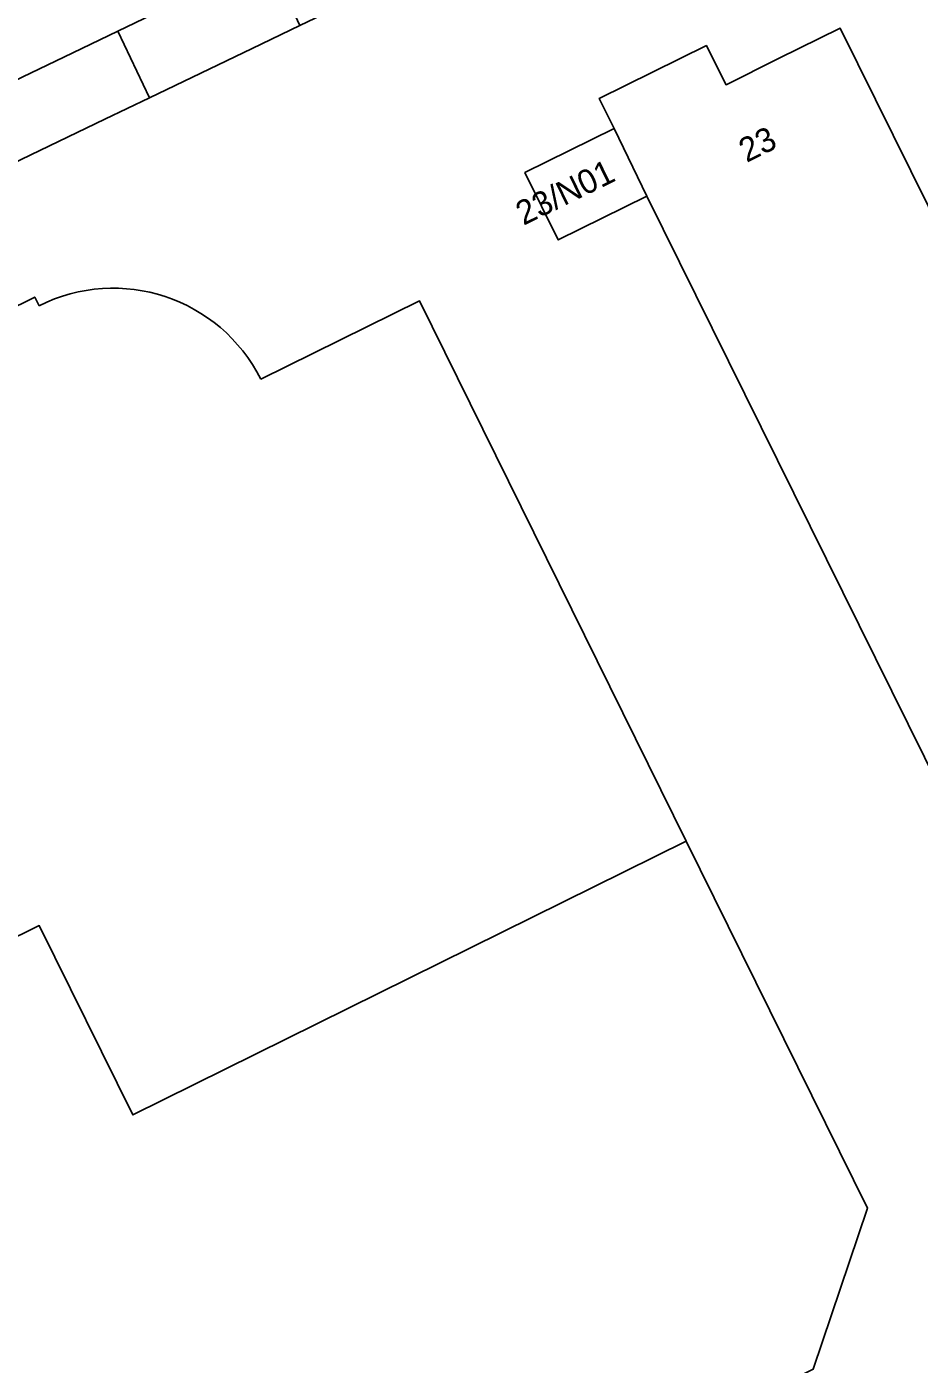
# Model space of a CAD drawing. Extents: x 157692 to 159674, y 381452 to 383291.
# Drawn here: x 158037.4 to 158074.3, y 381590.1 to 381645.5 of the extents above; entities that cross this region are included whole.
import ezdxf

# ---------------------------------------------------------------- set-up
doc = ezdxf.new("R2010")
doc.units = 0
for name, color, linetype in [('IMGEO_Erf', 7, 'Continuous'), ('IMGEO_Pand', 7, 'Continuous'), ('IMGEO_Pand_nummerreeks', 7, 'Continuous'), ('IMGEO_Rijbaan_lokaal_gesloten', 7, 'Continuous'), ('IMGEO_Voetpad_open', 7, 'Continuous')]:
    doc.layers.add(name, color=color, linetype=linetype)

msp = doc.modelspace()

# ---------------------------------------------------------------- linework, layer by layer
at = {"layer": 'IMGEO_Erf'}
for points in [[(158137.271, 381671.678), (158129.914, 381668.401), (158128.877, 381667.939), (158123.046, 381679.741), (158122.425, 381680.998), (158119.708, 381679.687), (158113.537, 381676.714), (158077.956, 381659.612), (158067.113, 381654.391), (158048.673, 381645.551), (158046.691, 381644.601), (158042.438, 381642.559), (158040.595, 381641.674), (158025.192, 381634.25)], [(158064.672, 381611.766), (158072.18, 381596.56), (158069.93, 381589.9), (158051.49, 381580.76), (158047.667, 381588.475), (158036.468, 381582.877), (158029.955, 381596.02), (158031.319, 381597.702), (158028.607, 381603.083), (158026.871, 381602.244), (158026.64, 381602.71), (158028.252, 381603.508), (158025.855, 381608.353), (158027.466, 381609.152), (158025.068, 381613.997), (158026.68, 381614.795), (158024.283, 381619.64), (158025.895, 381620.438), (158023.502, 381625.274), (158028.337, 381627.668), (158027.54, 381629.28), (158037.689, 381634.301), (158037.867, 381633.943)], [(158047.051, 381630.9), (158053.62, 381634.15), (158064.672, 381611.766)]]:
    msp.add_lwpolyline(points, dxfattribs=at)
msp.add_lwpolyline([(158076.908, 381633.619), (158080.252, 381635.256), (158087.757, 381620.074), (158093.613, 381608.228), (158090.027, 381606.455), (158091.225, 381603.969), (158082.691, 381599.75), (158081.468, 381602.224), (158081.082, 381602.034), (158075.224, 381613.871), (158063.042, 381638.486), (158059.368, 381636.671), (158057.991, 381639.459), (158061.693, 381641.281), (158061.068, 381642.529), (158065.51, 381644.719), (158065.678, 381644.382), (158066.322, 381643.095), (158068.497, 381644.178), (158071.045, 381645.447)], close=True, dxfattribs=at)
msp.add_arc((158040.936, 381627.824), 6.845, 26.6996, 116.6365, dxfattribs=at)
at = {"layer": 'IMGEO_Pand'}
for points in [[(158063.042, 381638.486), (158075.224, 381613.871), (158081.082, 381602.034), (158081.468, 381602.224), (158082.691, 381599.75), (158091.225, 381603.969), (158090.027, 381606.455), (158093.613, 381608.228), (158087.757, 381620.074), (158080.252, 381635.256), (158076.908, 381633.619), (158071.045, 381645.447), (158068.497, 381644.178), (158066.322, 381643.095), (158065.678, 381644.382), (158065.51, 381644.719), (158061.068, 381642.529), (158061.693, 381641.281)], [(158063.042, 381638.486), (158061.693, 381641.281), (158057.991, 381639.459), (158059.368, 381636.671)], [(158028.252, 381603.508), (158026.64, 381602.71), (158026.871, 381602.244), (158028.607, 381603.083), (158031.319, 381597.702), (158029.955, 381596.02), (158036.468, 381582.877), (158047.667, 381588.475), (158051.49, 381580.76), (158069.93, 381589.9), (158072.18, 381596.56), (158064.672, 381611.766), (158041.754, 381600.426), (158037.874, 381608.268)]]:
    msp.add_lwpolyline(points, close=True, dxfattribs=at)
msp.add_lwpolyline([(158037.867, 381633.943), (158037.689, 381634.301), (158027.54, 381629.28), (158028.337, 381627.668), (158023.502, 381625.274), (158025.895, 381620.438), (158024.283, 381619.64), (158026.68, 381614.795), (158025.068, 381613.997), (158027.466, 381609.152), (158025.855, 381608.353), (158028.252, 381603.508), (158037.874, 381608.268), (158041.754, 381600.426), (158064.672, 381611.766), (158053.62, 381634.15), (158047.051, 381630.9)], dxfattribs=at)
msp.add_arc((158040.936, 381627.824), 6.845, 26.6996, 116.6365, dxfattribs=at)
at = {"layer": 'IMGEO_Rijbaan_lokaal_gesloten'}
msp.add_lwpolyline([(158023.865, 381637.038), (158039.259, 381644.417), (158041.132, 381645.32), (158045.41, 381647.382), (158047.38, 381648.329), (158065.777, 381657.175), (158076.593, 381662.346), (158112.226, 381679.488)], dxfattribs=at)
at = {"layer": 'IMGEO_Voetpad_open'}
msp.add_lwpolyline([(158046.691, 381644.601), (158048.673, 381645.551), (158047.38, 381648.329), (158045.41, 381647.382), (158041.132, 381645.32), (158042.438, 381642.559)], close=True, dxfattribs=at)
msp.add_lwpolyline([(158025.192, 381634.25), (158040.595, 381641.674), (158042.438, 381642.559), (158041.132, 381645.32), (158039.259, 381644.417), (158023.865, 381637.038)], dxfattribs=at)

# ---------------------------------------------------------------- texts
at = {"layer": 'IMGEO_Pand_nummerreeks'}
for s, rotation, p in [('23', 26.4728, (158067.176, 381639.855)), ('23/N01', 25.9682, (158057.928, 381637.252))]:
    msp.add_text(s, height=1, rotation=rotation, dxfattribs=at).set_placement(p)

doc.saveas('drawing.dxf')
